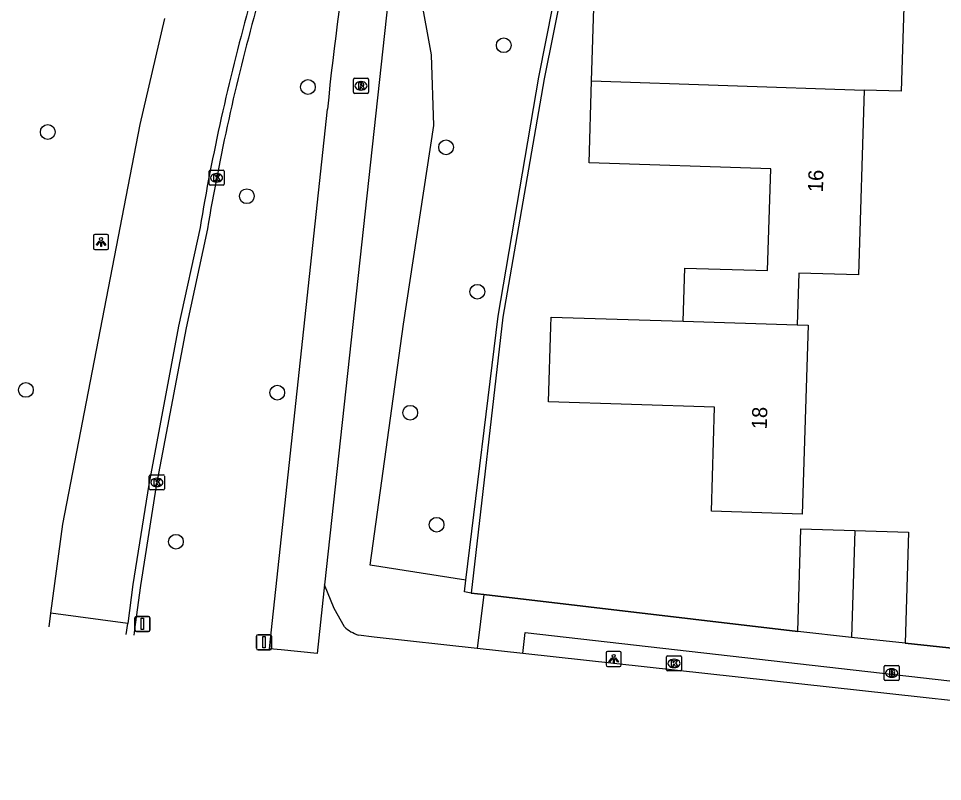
# Model space of a CAD drawing. Extents: x 162082 to 163393, y 388091 to 388632.
# Drawn here: x 162126 to 162187.2, y 388156.2 to 388206.7 of the extents above; entities that cross this region are included whole.
import ezdxf

# ---------------------------------------------------------------- set-up
doc = ezdxf.new("R2010")
doc.units = 0
for name, color, linetype in [('IMGEO_Berm_groen', 7, 'Continuous'), ('IMGEO_Boom', 7, 'Continuous'), ('IMGEO_Brandkraan', 7, 'Continuous'), ('IMGEO_Fietspad_gesloten', 7, 'Continuous'), ('IMGEO_Groenvoorziening', 7, 'Continuous'), ('IMGEO_Kolk', 7, 'Continuous'), ('IMGEO_Lichtpunt', 7, 'Continuous'), ('IMGEO_Muur', 7, 'Continuous'), ('IMGEO_Pand', 7, 'Continuous'), ('IMGEO_Pand_nummerreeks', 7, 'Continuous'), ('IMGEO_Rijbaan_lokaal_open', 7, 'Continuous'), ('IMGEO_Rijbaan_regionaal_gesloten', 7, 'Continuous'), ('IMGEO_Rioolput', 7, 'Continuous'), ('IMGEO_Verkeersbordpaal', 7, 'Continuous'), ('IMGEO_Voetpad_gesloten', 7, 'Continuous'), ('IMGEO_Voetpad_open', 7, 'Continuous')]:
    doc.layers.add(name, color=color, linetype=linetype)

msp = doc.modelspace()

# ---------------------------------------------------------------- linework, layer by layer
at = {"layer": 'IMGEO_Berm_groen'}
msp.add_lwpolyline([(162155.641, 388169.499), (162149.29, 388170.484), (162151.506, 388186.435), (162153.504, 388199.591), (162153.36, 388204.265), (162152.635, 388208.277), (162153.616, 388216.204), (162158.829, 388232.574), (162161.634, 388240.291), (162165.112, 388247.818), (162166.315, 388250), (162169.541, 388255.855), (162173.82, 388263.104), (162179.303, 388271.066), (162185.601, 388278.37), (162195.833, 388289.739), (162193.849, 388291.667)], dxfattribs=at)
at = {"layer": 'IMGEO_Boom'}
for centre in [(162158.143, 388204.9), (162145.176, 388202.134), (162127.958, 388199.157), (162154.324, 388198.145), (162141.135, 388194.91), (162156.39, 388188.587), (162126.507, 388182.09), (162143.149, 388181.909), (162151.948, 388180.58), (162153.696, 388173.164), (162136.441, 388172.04)]:
    msp.add_circle(centre, 0.489, dxfattribs=at)
at = {"layer": 'IMGEO_Brandkraan'}
for p, q in [((162183.396, 388163.853), (162184.248, 388163.853)), ((162183.321, 388162.927), (162183.321, 388163.779)), ((162183.809, 388163.633), (162183.834, 388163.633)), ((162184.322, 388163.779), (162184.322, 388162.927)), ((162184.248, 388162.853), (162183.396, 388162.853)), ((162183.832, 388163.073), (162183.807, 388163.073))]:
    msp.add_line(p, q, dxfattribs=at)
for points in [[(162183.396, 388163.853), (162184.248, 388163.853)], [(162183.321, 388162.927), (162183.321, 388163.779)], [(162183.669, 388163.553), (162183.669, 388163.153), (162183.882, 388163.153)], [(162183.9, 388163.553), (162183.669, 388163.553)], [(162183.848, 388163.472), (162183.794, 388163.472), (162183.794, 388163.396)], [(162183.794, 388163.396), (162183.847, 388163.396)], [(162183.856, 388163.32), (162183.794, 388163.32), (162183.794, 388163.239)], [(162183.794, 388163.239), (162183.856, 388163.239)], [(162184.322, 388163.779), (162184.322, 388162.927)], [(162184.248, 388162.853), (162183.396, 388162.853)]]:
    msp.add_lwpolyline(points, dxfattribs=at)
for centre, radius, start, end in [((162183.398, 388163.777), 0.0765, 91.55205, 178.44795), ((162183.398, 388163.777), 0.0765, 91.55205, 178.44795), ((162184.246, 388163.777), 0.0765, 1.55205, 88.44795), ((162184.246, 388163.777), 0.0765, 1.55205, 88.44795), ((162183.849, 388163.434), 0.0379, 267.82845, 90.93552), ((162183.857, 388163.279), 0.0404, 269.87594, 90.50774), ((162183.904, 388163.408), 0.145, 59.4692, 91.53667), ((162183.929, 388163.455), 0.0922, 285.51372, 58.15012), ((162183.934, 388163.263), 0.105, 301.31148, 78.98903), ((162183.398, 388162.929), 0.0765, 181.55205, 268.44795), ((162183.398, 388162.929), 0.0765, 181.55205, 268.44795), ((162183.888, 388163.404), 0.251, 268.66757, 293.53466), ((162184.246, 388162.929), 0.0765, 271.55205, 358.44795), ((162184.246, 388162.929), 0.0765, 271.55205, 358.44795)]:
    msp.add_arc(centre, radius, start, end, dxfattribs=at)
for centre, major_axis, ratio, start_param, end_param in [((162183.808, 388163.353), (-0.387, 0.002), 0.722429, 4.712389, 7.853982), ((162183.833, 388163.353), (-0.39, 0.002), 0.717154, 1.570796, 4.712389)]:
    msp.add_ellipse(centre, major_axis=major_axis, ratio=ratio, start_param=start_param, end_param=end_param, dxfattribs=at)
at = {"layer": 'IMGEO_Fietspad_gesloten'}
for points in [[(162150.596, 388208.951), (162146.281, 388169.197)], [(162142.635, 388164.963), (162142.68, 388165.384), (162146.469, 388200.662)], [(162146.281, 388169.197), (162146.237, 388168.79), (162145.79, 388164.65)], [(162145.79, 388164.65), (162143.416, 388164.886), (162142.635, 388164.963)], [(162142.635, 388164.963), (162142.635, 388164.961)], [(162145.79, 388164.648), (162145.79, 388164.65)]]:
    msp.add_lwpolyline(points, dxfattribs=at)
msp.add_arc((162328.02, 388182.653), 182.442, 166.18059, 174.3349, dxfattribs=at)
at = {"layer": 'IMGEO_Groenvoorziening'}
msp.add_lwpolyline([(162156.818, 388168.551), (162155.992, 388168.648)], dxfattribs=at)
at = {"layer": 'IMGEO_Kolk'}
for p, q in [((162138.632, 388195.704), (162138.632, 388196.556)), ((162138.707, 388196.63), (162139.559, 388196.63)), ((162139.12, 388196.41), (162139.145, 388196.41)), ((162139.633, 388196.556), (162139.633, 388195.704)), ((162139.143, 388195.85), (162139.118, 388195.85)), ((162139.559, 388195.63), (162138.707, 388195.63)), ((162134.679, 388175.54), (162134.679, 388176.392)), ((162134.754, 388176.466), (162135.606, 388176.466)), ((162135.167, 388176.246), (162135.192, 388176.246)), ((162135.68, 388176.392), (162135.68, 388175.54)), ((162135.606, 388175.466), (162134.754, 388175.466)), ((162135.19, 388175.686), (162135.165, 388175.686)), ((162168.988, 388164.488), (162169.84, 388164.488)), ((162168.913, 388163.562), (162168.913, 388164.414)), ((162169.401, 388164.268), (162169.426, 388164.268)), ((162169.914, 388164.414), (162169.914, 388163.562)), ((162169.84, 388163.488), (162168.988, 388163.488)), ((162169.424, 388163.708), (162169.399, 388163.708))]:
    msp.add_line(p, q, dxfattribs=at)
for points in [[(162138.632, 388195.704), (162138.632, 388196.556)], [(162138.707, 388196.63), (162139.559, 388196.63)], [(162138.953, 388196.33), (162139.076, 388196.33), (162139.076, 388196.179), (162139.206, 388196.33), (162139.37, 388196.33), (162139.224, 388196.179), (162139.377, 388195.93), (162139.225, 388195.93), (162139.14, 388196.094), (162139.076, 388196.027), (162139.076, 388195.93), (162138.953, 388195.93), (162138.953, 388196.33)], [(162139.633, 388196.556), (162139.633, 388195.704)], [(162139.559, 388195.63), (162138.707, 388195.63)], [(162134.679, 388175.54), (162134.679, 388176.392)], [(162134.754, 388176.466), (162135.606, 388176.466)], [(162135, 388176.166), (162135.123, 388176.166), (162135.123, 388176.015), (162135.253, 388176.166), (162135.417, 388176.166), (162135.271, 388176.015), (162135.424, 388175.766), (162135.272, 388175.766), (162135.187, 388175.93), (162135.123, 388175.863), (162135.123, 388175.766), (162135, 388175.766), (162135, 388176.166)], [(162135.68, 388176.392), (162135.68, 388175.54)], [(162135.606, 388175.466), (162134.754, 388175.466)], [(162168.988, 388164.488), (162169.84, 388164.488)], [(162168.913, 388163.562), (162168.913, 388164.414)], [(162169.234, 388164.188), (162169.357, 388164.188), (162169.357, 388164.037), (162169.487, 388164.188), (162169.651, 388164.188), (162169.505, 388164.037), (162169.658, 388163.788), (162169.506, 388163.788), (162169.421, 388163.952), (162169.357, 388163.885), (162169.357, 388163.788), (162169.234, 388163.788), (162169.234, 388164.188)], [(162169.914, 388164.414), (162169.914, 388163.562)], [(162169.84, 388163.488), (162168.988, 388163.488)]]:
    msp.add_lwpolyline(points, dxfattribs=at)
for centre, start, end in [((162138.709, 388196.554), 91.55205, 178.44795), ((162138.709, 388196.554), 91.55205, 178.44795), ((162139.557, 388196.554), 1.55205, 88.44795), ((162139.557, 388196.554), 1.55205, 88.44795), ((162138.709, 388195.706), 181.55205, 268.44795), ((162138.709, 388195.706), 181.55205, 268.44795), ((162139.557, 388195.706), 271.55205, 358.44795), ((162139.557, 388195.706), 271.55205, 358.44795), ((162134.756, 388176.39), 91.55205, 178.44795), ((162134.756, 388176.39), 91.55205, 178.44795), ((162135.604, 388176.39), 1.55205, 88.44795), ((162135.604, 388176.39), 1.55205, 88.44795), ((162134.756, 388175.542), 181.55205, 268.44795), ((162134.756, 388175.542), 181.55205, 268.44795), ((162135.604, 388175.542), 271.55205, 358.44795), ((162135.604, 388175.542), 271.55205, 358.44795), ((162168.99, 388164.412), 91.55205, 178.44795), ((162168.99, 388164.412), 91.55205, 178.44795), ((162169.838, 388164.412), 1.55205, 88.44795), ((162169.838, 388164.412), 1.55205, 88.44795), ((162168.99, 388163.564), 181.55205, 268.44795), ((162168.99, 388163.564), 181.55205, 268.44795), ((162169.838, 388163.564), 271.55205, 358.44795), ((162169.838, 388163.564), 271.55205, 358.44795)]:
    msp.add_arc(centre, 0.0765, start, end, dxfattribs=at)
for centre, major_axis, ratio, start_param, end_param in [((162139.119, 388196.13), (-0.387, 0.002), 0.722429, 4.712389, 7.853982), ((162139.144, 388196.13), (-0.39, 0.002), 0.717154, 1.570796, 4.712389), ((162135.166, 388175.966), (-0.387, 0.002), 0.722429, 4.712389, 7.853982), ((162135.191, 388175.966), (-0.39, 0.002), 0.717154, 1.570796, 4.712389), ((162169.4, 388163.988), (-0.387, 0.002), 0.722429, 4.712389, 7.853982), ((162169.425, 388163.988), (-0.39, 0.002), 0.717154, 1.570796, 4.712389)]:
    msp.add_ellipse(centre, major_axis=major_axis, ratio=ratio, start_param=start_param, end_param=end_param, dxfattribs=at)
at = {"layer": 'IMGEO_Lichtpunt'}
for p, q in [((162130.985, 388192.28), (162130.985, 388191.473)), ((162130.985, 388192.28), (162130.985, 388191.473)), ((162131.887, 388192.375), (162131.079, 388192.375)), ((162131.887, 388192.375), (162131.079, 388192.375)), ((162131.981, 388191.473), (162131.981, 388192.28)), ((162131.981, 388191.473), (162131.981, 388192.28)), ((162131.079, 388191.379), (162131.887, 388191.379)), ((162131.079, 388191.379), (162131.887, 388191.379)), ((162164.919, 388164.691), (162164.919, 388163.884)), ((162164.919, 388164.691), (162164.919, 388163.884)), ((162165.821, 388164.786), (162165.013, 388164.786)), ((162165.821, 388164.786), (162165.013, 388164.786)), ((162165.915, 388163.884), (162165.915, 388164.691)), ((162165.915, 388163.884), (162165.915, 388164.691)), ((162165.013, 388163.79), (162165.821, 388163.79)), ((162165.013, 388163.79), (162165.821, 388163.79))]:
    msp.add_line(p, q, dxfattribs=at)
for points in [[(162131.359, 388191.944), (162131.398, 388191.916), (162131.21, 388191.654), (162131.172, 388191.681), (162131.359, 388191.944)], [(162131.461, 388191.896), (162131.508, 388191.896), (162131.508, 388191.574), (162131.461, 388191.574), (162131.461, 388191.896)], [(162131.571, 388191.916), (162131.609, 388191.943), (162131.796, 388191.681), (162131.757, 388191.653), (162131.571, 388191.916)], [(162165.293, 388164.355), (162165.332, 388164.327), (162165.144, 388164.065), (162165.106, 388164.092), (162165.293, 388164.355)], [(162165.395, 388164.307), (162165.442, 388164.307), (162165.442, 388163.985), (162165.395, 388163.985), (162165.395, 388164.307)], [(162165.505, 388164.327), (162165.543, 388164.354), (162165.73, 388164.092), (162165.691, 388164.064), (162165.505, 388164.327)]]:
    msp.add_lwpolyline(points, dxfattribs=at)
for centre in [(162131.484, 388192.078), (162165.418, 388164.489)]:
    msp.add_circle(centre, 0.0994, dxfattribs=at)
for centre, start, end in [((162131.079, 388192.28), 90, 180), ((162131.079, 388192.28), 90, 180), ((162131.887, 388192.28), 0, 90), ((162131.887, 388192.28), 0, 90), ((162131.079, 388191.473), 180, 270), ((162131.079, 388191.473), 180, 270), ((162131.887, 388191.473), 270, 0), ((162131.887, 388191.473), 270, 360), ((162165.013, 388164.691), 90, 180), ((162165.013, 388164.691), 90, 180), ((162165.821, 388164.691), 0, 90), ((162165.821, 388164.691), 0, 90), ((162165.013, 388163.884), 180, 270), ((162165.013, 388163.884), 180, 270), ((162165.821, 388163.884), 270, 0), ((162165.821, 388163.884), 270, 360)]:
    msp.add_arc(centre, 0.0946, start, end, dxfattribs=at)
at = {"layer": 'IMGEO_Muur'}
for points in [[(162155.641, 388169.499), (162157.762, 388186.972), (162160.453, 388202.779), (162163.757, 388219.4), (162167.977, 388234.595), (162172.103, 388243.782)], [(162172.591, 388243.552), (162168.323, 388234.056), (162163.98, 388218.368), (162160.807, 388202.671), (162158.079, 388186.902), (162155.992, 388168.648)], [(162155.992, 388168.648), (162155.548, 388168.732), (162155.641, 388169.499)], [(162155.992, 388168.648), (162156.818, 388168.551)], [(162156.818, 388168.551), (162177.615, 388166.098)], [(162184.716, 388165.322), (162193.794, 388164.364)]]:
    msp.add_lwpolyline(points, dxfattribs=at)
at = {"layer": 'IMGEO_Pand'}
for points in [[(162163.96, 388202.542), (162164.135, 388208.05), (162174.724, 388207.714), (162174.94, 388214.538), (162174.621, 388214.548), (162174.733, 388218.078)], [(162182.211, 388217.911), (162182.102, 388214.475), (162184.853, 388214.387), (162184.456, 388201.851), (162182.005, 388201.929)], [(162170.01, 388186.629), (162170.122, 388190.157), (162175.609, 388189.983), (162175.823, 388196.73), (162163.788, 388197.112), (162163.96, 388202.542)], [(162163.96, 388202.542), (162182.005, 388201.929)], [(162182.005, 388201.929), (162181.617, 388189.702), (162177.674, 388189.827), (162177.566, 388186.402)], [(162177.566, 388186.402), (162178.289, 388186.379), (162177.893, 388173.869), (162171.884, 388174.06), (162172.102, 388180.942), (162161.095, 388181.291), (162161.253, 388186.289), (162161.273, 388186.906), (162170.01, 388186.629)], [(162170.01, 388186.629), (162177.566, 388186.402)], [(162177.615, 388166.098), (162177.814, 388172.894), (162181.37, 388172.79)], [(162181.37, 388172.79), (162181.169, 388165.71)], [(162181.37, 388172.79), (162184.933, 388172.685), (162184.716, 388165.322)], [(162181.169, 388165.71), (162177.615, 388166.098)], [(162184.716, 388165.322), (162181.169, 388165.71)]]:
    msp.add_lwpolyline(points, dxfattribs=at)
at = {"layer": 'IMGEO_Rijbaan_lokaal_open'}
msp.add_lwpolyline([(162138.526, 388192.746), (162137.11, 388186.2), (162135.14, 388175.748), (162134.092, 388169.136), (162133.749, 388166.562), (162133.655, 388165.852), (162133.655, 388165.852)], dxfattribs=at)
msp.add_arc((162278.165, 388169.399), 141.578, 164.53166, 170.5084, dxfattribs=at)
at = {"layer": 'IMGEO_Rijbaan_regionaal_gesloten'}
for points in [[(162128.163, 388167.313), (162128.953, 388173.214), (162134.063, 388199.663), (162135.696, 388206.672)], [(162138.035, 388192.841), (162136.62, 388186.299), (162134.647, 388175.833), (162133.597, 388169.209), (162133.254, 388166.629)], [(162128.042, 388166.408), (162128.163, 388167.313)], [(162133.254, 388166.629), (162128.163, 388167.313)], [(162133.157, 388165.901), (162133.254, 388166.629)]]:
    msp.add_lwpolyline(points, dxfattribs=at)
msp.add_arc((162276.156, 388169.841), 140.023, 164.48887, 170.54592, dxfattribs=at)
at = {"layer": 'IMGEO_Rioolput'}
for p, q in [((162148.188, 388201.787), (162148.188, 388202.639)), ((162148.263, 388202.713), (162149.115, 388202.713)), ((162148.676, 388202.493), (162148.701, 388202.493)), ((162149.189, 388202.639), (162149.189, 388201.787)), ((162148.699, 388201.933), (162148.674, 388201.933)), ((162149.115, 388201.713), (162148.263, 388201.713))]:
    msp.add_line(p, q, dxfattribs=at)
for points in [[(162148.188, 388201.787), (162148.188, 388202.639)], [(162148.263, 388202.713), (162149.115, 388202.713)], [(162148.777, 388202.411), (162148.525, 388202.413), (162148.525, 388202.013)], [(162149.189, 388202.639), (162149.189, 388201.787)], [(162148.525, 388202.013), (162148.649, 388202.013), (162148.649, 388202.175), (162148.66, 388202.175)], [(162148.703, 388202.332), (162148.649, 388202.332), (162148.649, 388202.251)], [(162148.649, 388202.251), (162148.701, 388202.251)], [(162148.707, 388202.146), (162148.778, 388202.013), (162148.918, 388202.013), (162148.853, 388202.139)], [(162149.115, 388201.713), (162148.263, 388201.713)]]:
    msp.add_lwpolyline(points, dxfattribs=at)
for centre, radius, start, end in [((162148.265, 388202.637), 0.0765, 91.55205, 178.44795), ((162148.265, 388202.637), 0.0765, 91.55205, 178.44795), ((162148.776, 388202.301), 0.109, 350.36119, 89.41601), ((162149.113, 388202.637), 0.0765, 1.55205, 88.44795), ((162149.113, 388202.637), 0.0765, 1.55205, 88.44795), ((162148.265, 388201.789), 0.0765, 181.55205, 268.44795), ((162148.265, 388201.789), 0.0765, 181.55205, 268.44795), ((162148.659, 388202.122), 0.0533, 26.02933, 88.69889), ((162148.685, 388202.44), 0.19, 274.7715, 282.96867), ((162148.709, 388202.236), 0.0964, 77.00612, 93.18647), ((162148.723, 388202.293), 0.0378, 276.66336, 79.67722), ((162148.774, 388202.301), 0.112, 277.58423, 350.98172), ((162148.758, 388202.086), 0.108, 29.51342, 73.79051), ((162149.113, 388201.789), 0.0765, 271.55205, 358.44795), ((162149.113, 388201.789), 0.0765, 271.55205, 358.44795)]:
    msp.add_arc(centre, radius, start, end, dxfattribs=at)
for centre, major_axis, ratio, start_param, end_param in [((162148.675, 388202.213), (-0.387, 0.002), 0.722429, 4.712389, 7.853982), ((162148.7, 388202.213), (-0.39, 0.002), 0.717154, 1.570796, 4.712389)]:
    msp.add_ellipse(centre, major_axis=major_axis, ratio=ratio, start_param=start_param, end_param=end_param, dxfattribs=at)
at = {"layer": 'IMGEO_Verkeersbordpaal'}
for p, q in [((162133.729, 388166.197), (162133.729, 388166.997)), ((162133.729, 388166.997), (162133.729, 388166.197)), ((162133.829, 388167.097), (162134.619, 388167.097)), ((162134.619, 388167.097), (162133.829, 388167.097)), ((162134.719, 388166.997), (162134.719, 388166.197)), ((162134.719, 388166.197), (162134.719, 388166.997)), ((162134.619, 388166.097), (162133.829, 388166.097)), ((162133.829, 388166.097), (162134.619, 388166.097)), ((162141.777, 388164.99), (162141.777, 388165.79)), ((162141.777, 388165.79), (162141.777, 388164.99)), ((162141.877, 388165.89), (162142.667, 388165.89)), ((162142.667, 388165.89), (162141.877, 388165.89)), ((162142.767, 388165.79), (162142.767, 388164.99)), ((162142.767, 388164.99), (162142.767, 388165.79)), ((162142.667, 388164.89), (162141.877, 388164.89)), ((162141.877, 388164.89), (162142.667, 388164.89))]:
    msp.add_line(p, q, dxfattribs=at)
for points in [[(162134.149, 388166.972), (162134.299, 388166.972), (162134.299, 388166.222), (162134.149, 388166.222), (162134.149, 388166.972)], [(162142.197, 388165.765), (162142.347, 388165.765), (162142.347, 388165.015), (162142.197, 388165.015), (162142.197, 388165.765)]]:
    msp.add_lwpolyline(points, dxfattribs=at)
for centre, start, end in [((162133.829, 388166.997), 90, 180), ((162133.829, 388166.997), 90, 180), ((162134.619, 388166.997), 0, 90), ((162134.619, 388166.997), 360, 90), ((162133.829, 388166.197), 180, 270), ((162133.829, 388166.197), 180, 270), ((162134.619, 388166.197), 270, 0), ((162134.619, 388166.197), 270, 0), ((162141.877, 388165.79), 90, 180), ((162141.877, 388165.79), 90, 180), ((162142.667, 388165.79), 0, 90), ((162142.667, 388165.79), 360, 90), ((162141.877, 388164.99), 180, 270), ((162141.877, 388164.99), 180, 270), ((162142.667, 388164.99), 270, 0), ((162142.667, 388164.99), 270, 0)]:
    msp.add_arc(centre, 0.1, start, end, dxfattribs=at)
at = {"layer": 'IMGEO_Voetpad_gesloten'}
for points in [[(162147.594, 388166.415), (162146.915, 388167.623), (162146.281, 388169.197)], [(162156.377, 388164.975), (162149.564, 388165.723), (162148.516, 388165.867)], [(162159.41, 388164.642), (162156.377, 388164.975)], [(162214.409, 388158.601), (162159.41, 388164.642)]]:
    msp.add_lwpolyline(points, dxfattribs=at)
msp.add_arc((162149.278, 388168.199), 2.454, 226.65098, 251.8979, dxfattribs=at)
at = {"layer": 'IMGEO_Voetpad_open'}
for points in [[(162156.818, 388168.551), (162156.377, 388164.975)], [(162177.615, 388166.098), (162156.818, 388168.551)], [(162159.41, 388164.642), (162159.55, 388166.039), (162237.486, 388157.176), (162246.31, 388156.172)], [(162193.794, 388164.364), (162184.716, 388165.322)]]:
    msp.add_lwpolyline(points, dxfattribs=at)

# ---------------------------------------------------------------- texts
at = {"layer": 'IMGEO_Pand_nummerreeks'}
for s, rotation, p in [('16', 88.18244, (162179.268, 388195.16)), ('18', 88.18693, (162175.549, 388179.472))]:
    msp.add_text(s, height=1, rotation=rotation, dxfattribs=at).set_placement(p)

doc.saveas('drawing.dxf')
